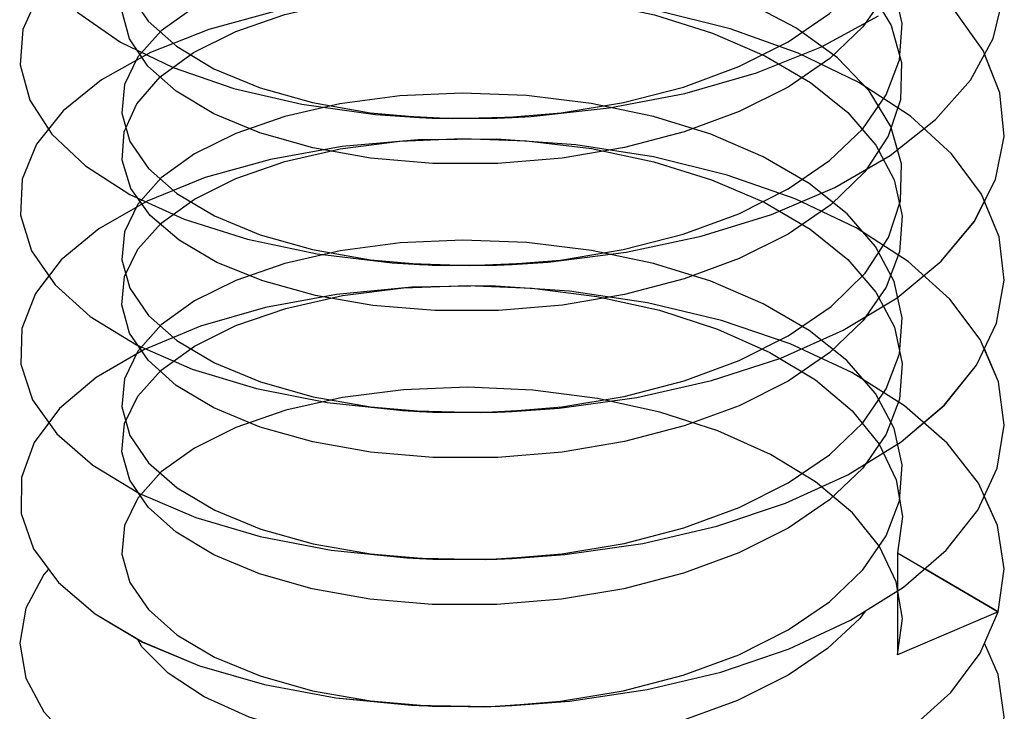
# Paper-space layout '005_EXP_CORICANT_PE_DRAWING_3_1' of a CAD drawing. Header units: millimetres. Extents: x 6 to 413, y 7 to 290.
# Tile 327 of 362: x 240.545 to 241.067, y 239.13 to 239.497. Entities that reach past the tile are written whole.
import ezdxf

# ---------------------------------------------------------------- set-up
doc = ezdxf.new("R2010")
doc.units = ezdxf.units.MM
doc.header["$LTSCALE"] = 23.1
doc.layers.get('0').update_dxf_attribs({"linetype": 'CONTINUOUS'})
doc.layers.add('124100000694A_M3X4P5_C_NI_BL187', color=7, linetype='CONTINUOUS')

# ---------------------------------------------------------------- blocks, each defined once
blk = doc.blocks.new('124100000694A_M3X4P5_C_NI_BL187', base_point=(240.80622, 239.501))
at = {"layer": '124100000694A_M3X4P5_C_NI_BL187', "color": 7, "linetype": 'Continuous'}
for p, q in [((240.61319, 239.47254), (240.60755, 239.48092)), ((240.97469, 239.47647), (240.95259, 239.46137)), ((240.61436, 239.3933), (240.60769, 239.40267)), ((240.97528, 239.39901), (240.95259, 239.38343)), ((240.61328, 239.31654), (240.60801, 239.32434)), ((240.61327, 239.23862), (240.608, 239.24641)), ((241.064, 239.18317), (241.025, 239.206)), ((241.05445, 239.16132), (241.06399, 239.18317))]:
    blk.add_line(p, q, dxfattribs=at)
for points in [[(241.04922, 239.46505), (241.06132, 239.4871), (241.06686, 239.50982), (241.06572, 239.53256), (241.05797, 239.55504), (241.057, 239.55653)], [(240.56044, 239.51692), (240.55511, 239.51049), (240.54696, 239.49198), (240.54547, 239.47313), (240.55061, 239.45446)], [(240.55926, 239.51814), (240.57598, 239.50089), (240.59862, 239.48526)], [(240.93578, 239.46892), (240.97033, 239.48273), (241.0006, 239.49909)], [(240.99367, 239.49535), (240.99222, 239.49325), (240.97469, 239.47647)], [(240.59862, 239.48526), (240.62651, 239.4717), (240.65876, 239.46064), (240.69487, 239.45226), (240.7339, 239.44689), (240.75711, 239.44524)], [(241.05132, 239.39018), (241.06253, 239.4124), (241.0671, 239.43523), (241.06492, 239.45826), (241.05679, 239.47885)], [(240.73127, 239.42374), (240.70065, 239.42915), (240.6726, 239.43706), (240.64809, 239.44724), (240.62815, 239.45919), (240.61319, 239.47254)], [(240.8063, 239.44527), (240.81638, 239.44584), (240.85775, 239.45029), (240.8979, 239.45803), (240.93578, 239.46892)], [(241.00672, 239.42514), (241.0308, 239.44419), (241.04922, 239.46505)], [(240.95259, 239.46137), (240.92668, 239.44835), (240.89752, 239.43759), (240.86579, 239.42932)], [(240.55061, 239.45446), (240.56226, 239.43646), (240.58011, 239.41963), (240.60368, 239.40449)], [(240.75711, 239.44524), (240.77476, 239.44471), (240.8063, 239.44527)], [(240.75739, 239.44522), (240.76389, 239.44489), (240.79815, 239.44485), (240.80627, 239.44526)], [(240.56057, 239.43907), (240.55422, 239.4311), (240.54659, 239.41247), (240.54567, 239.39344), (240.55152, 239.37462)], [(240.86579, 239.42932), (240.83281, 239.42377), (240.79867, 239.42093), (240.76433, 239.42093), (240.73127, 239.42374)], [(240.94378, 239.3938), (240.97745, 239.40821), (241.00672, 239.42514)], [(240.99414, 239.41786), (240.99325, 239.41652), (240.97528, 239.39901)], [(240.60368, 239.40449), (240.63248, 239.39139), (240.66592, 239.38074), (240.70297, 239.37292), (240.7426, 239.3682), (240.75712, 239.3673)], [(241.05245, 239.31396), (241.06312, 239.33622), (241.06718, 239.35902), (241.06448, 239.38203), (241.05666, 239.40076)], [(240.73251, 239.34564), (240.70197, 239.35091), (240.67416, 239.35859), (240.64979, 239.36846), (240.62968, 239.38016), (240.61436, 239.3933)], [(240.80627, 239.36732), (240.82541, 239.36859), (240.86678, 239.37378), (240.90658, 239.38225), (240.94378, 239.3938)], [(241.01034, 239.3497), (241.03376, 239.36909), (241.05132, 239.39018)], [(240.95259, 239.38343), (240.92668, 239.37041), (240.89757, 239.35967), (240.86592, 239.3514), (240.83293, 239.34584), (240.79914, 239.34301), (240.76527, 239.34295), (240.73251, 239.34564)], [(240.55152, 239.37462), (240.56394, 239.35658), (240.58263, 239.33979), (240.60709, 239.32474)], [(240.75712, 239.3673), (240.78359, 239.36673), (240.80627, 239.36732)], [(240.75729, 239.36729), (240.79371, 239.36676), (240.80625, 239.36732)], [(240.5607, 239.36129), (240.55354, 239.352), (240.54635, 239.3334), (240.54582, 239.31441), (240.55205, 239.29563)], [(240.94871, 239.31771), (240.98176, 239.33245), (241.01034, 239.3497)], [(240.99389, 239.33977), (240.99228, 239.33743), (240.97474, 239.32063), (240.95259, 239.30549)], [(240.60709, 239.32474), (240.63663, 239.31191), (240.67073, 239.30156), (240.70828, 239.29414), (240.74831, 239.28985), (240.75701, 239.28936)], [(241.05309, 239.23703), (241.06345, 239.25931), (241.0672, 239.28221), (241.06418, 239.30518), (241.05663, 239.32267)], [(240.80629, 239.28938), (240.83123, 239.29117), (240.87246, 239.29684), (240.91198, 239.30575), (240.94871, 239.31771)], [(240.73119, 239.26787), (240.70057, 239.27328), (240.67268, 239.28115), (240.64823, 239.29129), (240.62824, 239.30324), (240.61328, 239.31654)], [(241.01247, 239.27327), (241.03541, 239.29281), (241.05245, 239.31396)], [(240.95259, 239.30549), (240.92663, 239.29245), (240.89749, 239.2817), (240.86589, 239.27345), (240.83286, 239.26789), (240.79868, 239.26505), (240.7643, 239.26505), (240.73119, 239.26787)], [(240.55205, 239.29563), (240.56487, 239.27761), (240.58395, 239.26089), (240.60875, 239.24595)], [(240.75701, 239.28936), (240.78953, 239.28885), (240.80629, 239.28938)], [(240.75739, 239.28934), (240.76418, 239.28899), (240.79849, 239.28898), (240.80626, 239.28938)], [(240.56074, 239.28342), (240.55297, 239.27303), (240.54612, 239.25431), (240.54602, 239.23529), (240.55259, 239.21665)], [(240.95127, 239.24075), (240.98418, 239.25578), (241.01247, 239.27327)], [(240.99381, 239.26174), (240.99217, 239.25937), (240.97461, 239.24258), (240.95259, 239.22755)], [(240.60875, 239.24595), (240.63861, 239.23325), (240.67278, 239.22312), (240.71034, 239.21589), (240.75039, 239.21178), (240.75715, 239.21141)], [(241.064, 239.18317), (241.06721, 239.20603), (241.06368, 239.22897), (241.05658, 239.24454)], [(240.95259, 239.22755), (240.92652, 239.21446), (240.89717, 239.20366), (240.86557, 239.19544), (240.83244, 239.1899), (240.79822, 239.18709), (240.76387, 239.18712), (240.73083, 239.18997), (240.70024, 239.19541), (240.67242, 239.2033), (240.64808, 239.21342), (240.62814, 239.22537), (240.61327, 239.23862)], [(240.80629, 239.21144), (240.83424, 239.21352), (240.87555, 239.21946), (240.91472, 239.22856), (240.95127, 239.24075)], [(241.01375, 239.19626), (241.03638, 239.21586), (241.05309, 239.23703)], [(240.55259, 239.21665), (240.56577, 239.1987), (240.58523, 239.18203), (240.61041, 239.16718), (240.64057, 239.15461), (240.67499, 239.14465), (240.71278, 239.1376), (240.757, 239.13348)], [(240.75715, 239.21141), (240.79215, 239.21095), (240.80629, 239.21144)], [(240.75733, 239.2114), (240.76417, 239.21105), (240.79841, 239.21104), (240.80626, 239.21143)], [(240.56057, 239.20579), (240.55804, 239.20305), (240.54844, 239.18506), (240.54522, 239.16654), (240.54844, 239.14808), (240.55799, 239.13014), (240.57373, 239.1131), (240.59526, 239.09753)], [(240.80623, 239.13349), (240.83673, 239.13584), (240.8779, 239.14196), (240.91692, 239.15125), (240.95314, 239.16355), (240.98575, 239.17868), (241.01375, 239.19626)], [(240.99344, 239.18351), (240.99061, 239.17964), (240.97351, 239.16377), (240.95259, 239.1496)], [(240.95259, 239.1496), (240.92583, 239.13622), (240.89565, 239.12525), (240.86292, 239.11695), (240.82856, 239.11149), (240.79357, 239.10898), (240.75893, 239.10942), (240.72565, 239.11275), (240.69467, 239.1188), (240.66688, 239.12734), (240.64308, 239.13807), (240.62394, 239.15063), (240.61002, 239.16459), (240.60766, 239.1688)], [(241.064, 239.10523), (241.06721, 239.12756), (241.06399, 239.14998), (241.05673, 239.16655)], [(240.80623, 239.05555), (240.84771, 239.05919), (240.88751, 239.06597), (240.92506, 239.07573), (240.95979, 239.08833), (240.9909, 239.10359), (241.01746, 239.12111), (241.03881, 239.14049), (241.05445, 239.16132)], [(240.757, 239.13348), (240.79471, 239.13307), (240.80623, 239.13349)], [(240.7572, 239.13347), (240.79145, 239.13287), (240.80623, 239.13349)]]:
    blk.add_lwpolyline(points, dxfattribs=at)

psp = doc.layouts.new('005_EXP_CORICANT_PE_DRAWING_3_1')

# ---------------------------------------------------------------- linework, layer by layer
at = {"color": 2, "linetype": 'Continuous'}
psp.add_line((241.01067, 239.21439), (241.01067, 239.16039), dxfattribs=at)
at = {"color": 6, "linetype": 'Continuous'}
for p, q in [((241.01067, 239.21439), (241.064, 239.18317)), ((241.064, 239.18317), (241.01067, 239.16039))]:
    psp.add_line(p, q, dxfattribs=at)
at = {"color": 2, "linetype": 'Continuous'}
for points in [[(240.95259, 239.48532), (240.97458, 239.50034), (240.99221, 239.51718), (241.00467, 239.53524), (241.01162, 239.55388), (241.01303, 239.57304), (241.0088, 239.59209), (240.99901, 239.61054), (240.98404, 239.62789), (240.96416, 239.64386), (240.93978, 239.65811), (240.91187, 239.67009), (240.88131, 239.67958), (240.84853, 239.68649), (240.81432, 239.69067), (240.78019, 239.69197), (240.74726, 239.69053), (240.71546, 239.68638), (240.68598, 239.67967), (240.65985, 239.67066)], [(240.65985, 239.64671), (240.68578, 239.65567), (240.71507, 239.66237), (240.74687, 239.66655), (240.77988, 239.66803), (240.81406, 239.66674), (240.84839, 239.66257), (240.88138, 239.65561), (240.91197, 239.64611), (240.93999, 239.63405), (240.96446, 239.61971), (240.98436, 239.60364), (240.99929, 239.58619), (241.00898, 239.56763), (241.01307, 239.54862), (241.01155, 239.52961), (241.00459, 239.51115), (240.99222, 239.49325), (240.97469, 239.47647), (240.95258, 239.46137)], [(240.95258, 239.40738), (240.97456, 239.42238), (240.99218, 239.43921), (241.00465, 239.45726), (241.01161, 239.4759), (241.01304, 239.49502), (241.00883, 239.51406), (240.99903, 239.53257), (240.98406, 239.54993), (240.96418, 239.56591), (240.9398, 239.58015), (240.9119, 239.59214), (240.8814, 239.60161), (240.84848, 239.60856), (240.81419, 239.61273), (240.78003, 239.61403), (240.74705, 239.61257), (240.71525, 239.6084), (240.6859, 239.6017), (240.65985, 239.59272)], [(240.65985, 239.59272), (240.63786, 239.58179), (240.62024, 239.56908), (240.60777, 239.55514), (240.60082, 239.54058), (240.59939, 239.52554), (240.60361, 239.51062), (240.61339, 239.49625), (240.62837, 239.48298), (240.64823, 239.47111), (240.67262, 239.461), (240.70052, 239.45312), (240.73104, 239.44772), (240.76389, 239.44489), (240.79815, 239.44486), (240.8323, 239.44765), (240.86525, 239.45315), (240.89705, 239.46139), (240.92648, 239.47221), (240.95259, 239.48532)], [(240.95258, 239.46137), (240.92668, 239.44835), (240.89751, 239.43759), (240.86579, 239.42932), (240.83281, 239.42377), (240.79867, 239.42093), (240.76433, 239.42093), (240.73127, 239.42374), (240.70065, 239.42915), (240.6726, 239.43706), (240.64809, 239.44724), (240.62815, 239.45919), (240.61319, 239.47253), (240.60346, 239.487), (240.59936, 239.50193), (240.60088, 239.51686), (240.60784, 239.5313), (240.62022, 239.54512), (240.63776, 239.55779), (240.65984, 239.56877)], [(240.90019, 239.57222), (240.93027, 239.56073), (240.95697, 239.54665), (240.97908, 239.53052), (240.99587, 239.51294), (241.00726, 239.49398), (241.01272, 239.47434), (241.01215, 239.45462), (241.00565, 239.43528), (240.99325, 239.41652), (240.97528, 239.39901), (240.95259, 239.38343)], [(240.95259, 239.32943), (240.97542, 239.34513), (240.99345, 239.36275), (241.00581, 239.38161), (241.01222, 239.40102), (241.01267, 239.42077), (241.00708, 239.4404), (240.99559, 239.45931), (240.97874, 239.47682), (240.95665, 239.49285), (240.93006, 239.50682), (240.90019, 239.51822)], [(240.65984, 239.51478), (240.63782, 239.50382), (240.6203, 239.4912), (240.60786, 239.47733), (240.60084, 239.46271), (240.59939, 239.4476), (240.60365, 239.4326), (240.61348, 239.41821), (240.62858, 239.40488), (240.6485, 239.39304), (240.67269, 239.38303), (240.70048, 239.37519), (240.73113, 239.36976), (240.76383, 239.36695), (240.79773, 239.3669), (240.8319, 239.36966), (240.86512, 239.37518), (240.89697, 239.38343), (240.92643, 239.39425), (240.95258, 239.40738)], [(240.65985, 239.49083), (240.68583, 239.4998), (240.71519, 239.5065), (240.74703, 239.51068), (240.78035, 239.51214), (240.8147, 239.51081), (240.84883, 239.50661), (240.88173, 239.49964), (240.91249, 239.49003), (240.94029, 239.47802), (240.96439, 239.46387), (240.98417, 239.44793), (240.99912, 239.43056), (241.00883, 239.41217), (241.01304, 239.39316), (241.01161, 239.37403), (241.00466, 239.35538), (240.99226, 239.33741), (240.97473, 239.32062), (240.95259, 239.30549)], [(240.60052, 239.43756), (240.60729, 239.45255), (240.61971, 239.46672), (240.63739, 239.47962), (240.65985, 239.49083)], [(240.95259, 239.25149), (240.97455, 239.26648), (240.99216, 239.28329), (241.00463, 239.30135), (241.01161, 239.32), (241.01304, 239.33909), (241.00879, 239.35828), (240.99889, 239.37689), (240.98383, 239.39426), (240.96383, 239.41026), (240.93943, 239.42445), (240.91163, 239.43635), (240.88118, 239.44578), (240.84822, 239.45271), (240.81394, 239.45687), (240.77979, 239.45814), (240.74671, 239.45665), (240.71497, 239.45247), (240.68579, 239.44579), (240.65985, 239.43683)], [(240.95259, 239.38343), (240.92668, 239.37041), (240.89757, 239.35967), (240.86592, 239.3514), (240.83293, 239.34584), (240.79914, 239.34301), (240.76527, 239.34295), (240.73251, 239.34564), (240.70197, 239.35091), (240.67416, 239.35859), (240.64979, 239.36846), (240.62968, 239.38016), (240.61436, 239.3933), (240.60416, 239.40763), (240.5995, 239.42259), (240.60052, 239.43756)], [(240.65985, 239.43683), (240.63788, 239.42592), (240.62027, 239.41322), (240.60779, 239.39929), (240.60082, 239.3847), (240.59938, 239.36971), (240.60363, 239.35469), (240.6135, 239.34024), (240.62854, 239.32698), (240.64848, 239.3151), (240.67287, 239.30503), (240.70072, 239.29719), (240.73119, 239.29181), (240.76418, 239.28899), (240.79849, 239.28899), (240.83265, 239.29181), (240.8657, 239.29736), (240.89746, 239.30563), (240.92663, 239.31639), (240.95259, 239.32943)], [(240.65984, 239.41289), (240.68586, 239.42186), (240.71511, 239.42855), (240.7467, 239.43271), (240.77978, 239.4342), (240.81399, 239.43292), (240.84835, 239.42875), (240.88142, 239.42177), (240.91202, 239.41226), (240.93986, 239.40029), (240.96427, 239.38602), (240.98423, 239.36993), (240.99916, 239.35257), (241.00891, 239.33401), (241.01307, 239.31486), (241.01156, 239.29587), (241.0046, 239.27733), (240.99217, 239.25937), (240.97461, 239.24258), (240.95258, 239.22755)], [(240.95259, 239.30549), (240.92663, 239.29245), (240.89749, 239.2817), (240.86589, 239.27345), (240.83286, 239.26789), (240.79868, 239.26505), (240.7643, 239.26505), (240.73119, 239.26787), (240.70057, 239.27328), (240.67268, 239.28115), (240.64823, 239.29128), (240.62824, 239.30324), (240.61328, 239.31654), (240.60351, 239.331), (240.59936, 239.34601), (240.60087, 239.36092), (240.60784, 239.37541), (240.62026, 239.38927), (240.63782, 239.40194), (240.65984, 239.41289)], [(240.95258, 239.17355), (240.97458, 239.18856), (240.99217, 239.20537), (241.00463, 239.22339), (241.01159, 239.24201), (241.01305, 239.26111), (241.00877, 239.28036), (240.99887, 239.29898), (240.98381, 239.31634), (240.96375, 239.33237), (240.93936, 239.34654), (240.91163, 239.35841), (240.88121, 239.36783), (240.84835, 239.37475), (240.81415, 239.37891), (240.78001, 239.3802), (240.74685, 239.37872), (240.71515, 239.37456), (240.68583, 239.36786), (240.65984, 239.35889)], [(240.65984, 239.35889), (240.63787, 239.34797), (240.62027, 239.33528), (240.6078, 239.32136), (240.60082, 239.30678), (240.59938, 239.29179), (240.60365, 239.27671), (240.61356, 239.26223), (240.62863, 239.24896), (240.64867, 239.23707), (240.67307, 239.22702), (240.70083, 239.21923), (240.73126, 239.21386), (240.76417, 239.21105), (240.79841, 239.21104), (240.83256, 239.21386), (240.86568, 239.21941), (240.8974, 239.22767), (240.92663, 239.23845), (240.95259, 239.25149)], [(240.65984, 239.33495), (240.68638, 239.34407), (240.71639, 239.35083), (240.74867, 239.35493), (240.78246, 239.35626), (240.81685, 239.35474), (240.85119, 239.35033), (240.88443, 239.34304), (240.91524, 239.33312), (240.94299, 239.32075), (240.96705, 239.30613), (240.98652, 239.28974), (241.00085, 239.27208), (241.00989, 239.25324), (241.0132, 239.23379), (241.01067, 239.21439)], [(240.95258, 239.22755), (240.92652, 239.21445), (240.89717, 239.20366), (240.86557, 239.19544), (240.83244, 239.1899), (240.79822, 239.18709), (240.76387, 239.18712), (240.73083, 239.18997), (240.70024, 239.19542), (240.67242, 239.20329), (240.64809, 239.21342), (240.62814, 239.22537), (240.61327, 239.23862), (240.60353, 239.25302), (240.59937, 239.26803), (240.60086, 239.28297), (240.60783, 239.29745), (240.62024, 239.31132), (240.63782, 239.32399), (240.65984, 239.33495)], [(241.01067, 239.16039), (241.0132, 239.17971), (241.00995, 239.19903), (241.001, 239.21784), (240.98665, 239.23561), (240.96718, 239.25204), (240.94318, 239.26665), (240.91536, 239.27907), (240.88452, 239.28901), (240.8515, 239.29628), (240.81721, 239.30071), (240.78259, 239.30226), (240.7487, 239.30094), (240.71627, 239.29681), (240.68634, 239.29006), (240.65984, 239.28095)], [(240.65984, 239.28095), (240.63782, 239.27), (240.6203, 239.25737), (240.60786, 239.2435), (240.60084, 239.22888), (240.59939, 239.21377), (240.60365, 239.19877), (240.61348, 239.18438), (240.62858, 239.17105), (240.64851, 239.15921), (240.67269, 239.1492), (240.70048, 239.14136), (240.73113, 239.13593), (240.76383, 239.13313), (240.79773, 239.13307), (240.8319, 239.13584), (240.86512, 239.14135), (240.89697, 239.1496), (240.92643, 239.16042), (240.95258, 239.17355)]]:
    psp.add_lwpolyline(points, dxfattribs=at)
at = {"color": 6, "linetype": 'Continuous'}
for points in [[(240.55511, 239.51049), (240.54696, 239.49198), (240.54547, 239.47313), (240.55061, 239.45446), (240.56226, 239.43646), (240.58011, 239.41963), (240.60368, 239.40449), (240.63248, 239.39139), (240.66592, 239.38074), (240.70297, 239.37292), (240.7426, 239.3682), (240.78359, 239.36673), (240.82541, 239.36859), (240.86678, 239.37378), (240.90658, 239.38225), (240.94378, 239.3938), (240.97745, 239.40821), (241.00672, 239.42514), (241.0308, 239.44419), (241.04922, 239.46505), (241.06132, 239.4871), (241.06686, 239.50982)], [(240.68031, 239.50146), (240.64547, 239.49195), (240.61455, 239.47971), (240.58859, 239.46518), (240.56828, 239.44877), (240.55422, 239.4311), (240.54659, 239.41247), (240.54566, 239.39344), (240.55152, 239.37463), (240.56394, 239.35658), (240.58263, 239.33979), (240.60709, 239.32474), (240.63662, 239.31191), (240.67073, 239.30156), (240.70828, 239.29414), (240.74831, 239.28985), (240.78953, 239.28885), (240.83123, 239.29117), (240.87246, 239.29684), (240.91198, 239.30575), (240.94871, 239.31771), (240.98176, 239.33245), (241.01035, 239.3497), (241.03376, 239.36909), (241.05133, 239.39018), (241.06253, 239.4124), (241.0671, 239.43523), (241.06492, 239.45826), (241.05602, 239.48081), (241.04063, 239.50239)], [(241.064, 239.18317), (241.06721, 239.20603), (241.06368, 239.22897), (241.05348, 239.25135), (241.03696, 239.27256), (241.01432, 239.29233), (240.98631, 239.31003), (240.95361, 239.32527), (240.9173, 239.33766), (240.87805, 239.34702), (240.83677, 239.35317), (240.79474, 239.35594), (240.75318, 239.35534), (240.71311, 239.35146), (240.67545, 239.34447), (240.64111, 239.33458), (240.61095, 239.3221), (240.58584, 239.30741), (240.56636, 239.29093), (240.55296, 239.27303), (240.54611, 239.25431), (240.54602, 239.23529), (240.55259, 239.21665), (240.56577, 239.1987), (240.58523, 239.18203), (240.61041, 239.16719), (240.64057, 239.15461), (240.67499, 239.14465), (240.71278, 239.1376), (240.75291, 239.13369), (240.79471, 239.13307), (240.83673, 239.13584), (240.87791, 239.14196), (240.91692, 239.15125), (240.95314, 239.16355), (240.98575, 239.17868), (241.01376, 239.19626), (241.03638, 239.21586), (241.05309, 239.23703), (241.06346, 239.25931), (241.06721, 239.28221), (241.06418, 239.30518), (241.0545, 239.32761), (241.03839, 239.34897), (241.0162, 239.36887), (240.98859, 239.38672), (240.95626, 239.40214), (240.92031, 239.41472), (240.8812, 239.42435), (240.84003, 239.43075), (240.79807, 239.43379), (240.75647, 239.43345), (240.71619, 239.42982), (240.67824, 239.42305), (240.6436, 239.41338), (240.61288, 239.40097), (240.58718, 239.38628), (240.56722, 239.36976), (240.55354, 239.352), (240.54634, 239.3334), (240.54582, 239.31441), (240.55205, 239.29563), (240.56487, 239.27761), (240.58395, 239.26089), (240.60875, 239.24596), (240.6386, 239.23325), (240.67278, 239.22312), (240.71034, 239.21589), (240.75039, 239.21178), (240.79215, 239.21095), (240.83424, 239.21352), (240.87555, 239.21946), (240.91472, 239.22856), (240.95127, 239.24075), (240.98418, 239.25578), (241.01247, 239.27327), (241.03542, 239.29281), (241.05245, 239.31396), (241.06313, 239.33622), (241.06718, 239.35902), (241.06448, 239.38203), (241.05509, 239.40453), (241.03922, 239.42601), (241.01743, 239.44587), (240.99013, 239.4638), (240.95794, 239.47939), (240.92184, 239.49221), (240.88285, 239.50196)], [(240.57598, 239.50089), (240.59862, 239.48526), (240.62651, 239.4717), (240.65876, 239.46064), (240.69487, 239.45226), (240.7339, 239.44689), (240.77476, 239.44471), (240.81638, 239.44584), (240.85775, 239.45029), (240.8979, 239.45803), (240.93578, 239.46892), (240.97033, 239.48273), (241.0006, 239.49909)]]:
    psp.add_lwpolyline(points, dxfattribs=at)

# ---------------------------------------------------------------- block references
at = {"layer": '124100000694A_M3X4P5_C_NI_BL187'}
psp.add_blockref('124100000694A_M3X4P5_C_NI_BL187', (240.80622, 239.501), dxfattribs=at)

doc.saveas('drawing.dxf')
